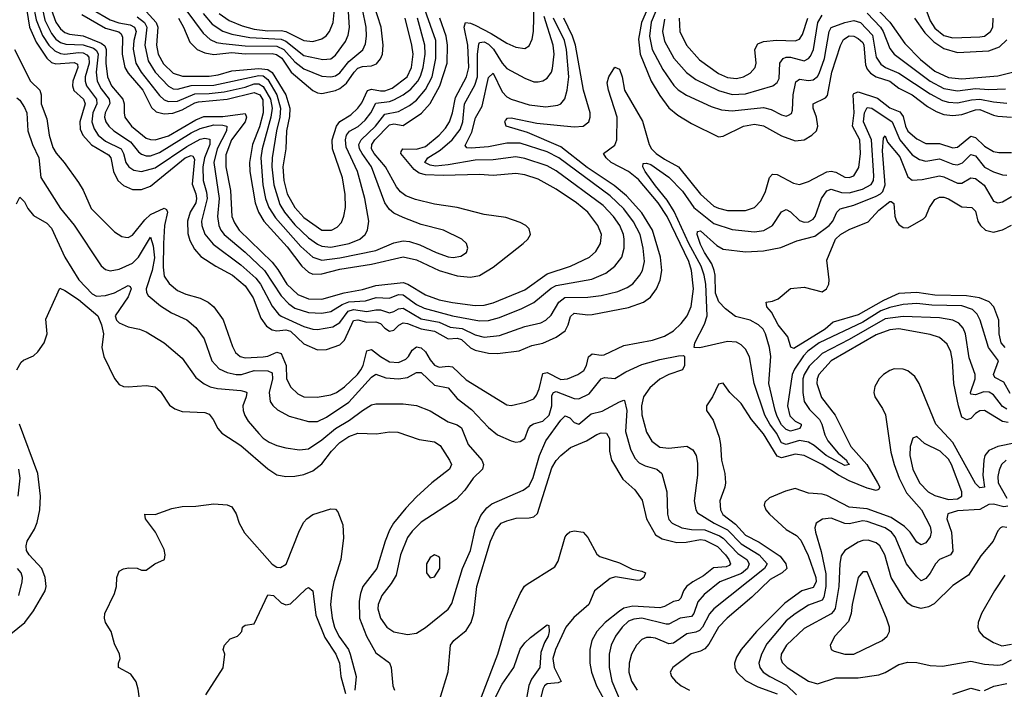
# Model space of a CAD drawing. Header units: inches. Extents: x 1173000 to 1307049, y 522583 to 678455.
# Tile 528 of 617: x 1212789 to 1217158, y 663114 to 666083. Entities that reach past the tile are written whole.
import ezdxf

# ---------------------------------------------------------------- set-up
doc = ezdxf.new("R2010")
doc.units = ezdxf.units.IN
doc.header["$MEASUREMENT"] = 0
doc.layers.add('B2616', color=7, linetype='Continuous')

msp = doc.modelspace()

# ---------------------------------------------------------------- linework, layer by layer
at = {"layer": 'B2616', "color": 5}
for points, elevation in [([(1212928.3, 666130), (1212950, 666071.5), (1212970, 666042.1), (1212990, 666025.8), (1213010, 666018.8), (1213070, 666010.5), (1213150, 665978.1), (1213166.9, 665966.9), (1213173, 665950), (1213171.8, 665890), (1213178, 665830), (1213195.8, 665790), (1213246.9, 665730), (1213252.9, 665710), (1213251.9, 665670), (1213256.2, 665650), (1213285.2, 665610), (1213350, 665557.9), (1213370, 665550.8), (1213390, 665550.4), (1213450, 665568.3), (1213570, 665638.9), (1213606.2, 665653.8), (1213690, 665653.1), (1213790, 665666.4), (1213795, 665650), (1213788.9, 665630), (1213728.7, 665550), (1213704.1, 665484.1), (1213704.4, 665430), (1213725, 665325), (1213730.4, 665210), (1213741.6, 665181.6), (1213762.8, 665150), (1213910, 665007.2), (1213935, 664975), (1213974.3, 664910), (1214023.9, 664863.9), (1214070, 664844.6), (1214130, 664843.2), (1214228.2, 664871.8), (1214310, 664886.8), (1214370, 664903.5), (1214490, 664918), (1214510.8, 664910.8), (1214590, 664862.3), (1214650, 664841.1), (1214710, 664828.5), (1214810, 664815.9), (1214850, 664817.7), (1214890, 664826.9), (1215030, 664885.5), (1215130, 664955.4), (1215233.5, 664990), (1215317.7, 665030), (1215345.1, 665054.9), (1215366.1, 665090), (1215370.5, 665130), (1215354, 665170), (1215309.6, 665229.6), (1215259.9, 665270), (1215170, 665331.6), (1215090, 665375.8), (1215030, 665394.5), (1214990, 665401.4), (1214890, 665392.4), (1214830, 665396.4), (1214668.7, 665391.3), (1214590, 665394.6), (1214562.3, 665402.3), (1214538.8, 665418.8), (1214480.3, 665490), (1214481.4, 665498.6), (1214489.5, 665510.5), (1214550, 665508.1), (1214590, 665520.4), (1214650.3, 665570), (1214678.7, 665601.3), (1214696.7, 665630), (1214710, 665669.2), (1214722.3, 665737.7), (1214771, 665830), (1214782.2, 665870), (1214778.2, 665970), (1214762.1, 666050), (1214766.9, 666070), (1214790, 666067.6), (1214810, 666057.9), (1214881.9, 666021.9), (1214950, 665978.6), (1214990, 665961.3), (1215030, 665955.4), (1215050, 665966.7), (1215063.6, 665996.4), (1215069.1, 666030.9), (1215074.1, 666210)], 1380), ([(1213526.7, 666126.7), (1213602.8, 666022.8), (1213634.4, 665994.4), (1213662.2, 665982.2), (1213690, 665976.7), (1213790, 665967.1), (1213930, 665965.3), (1213961.4, 665950), (1214010, 665895.4), (1214050, 665865), (1214130, 665832.3), (1214170, 665829.1), (1214190, 665834.2), (1214210, 665846.3), (1214250, 665897.9), (1214311.1, 665948.9), (1214324, 665976), (1214328.7, 666010), (1214326.2, 666050), (1214293.9, 666210)], 1540), ([(1213602.6, 666110), (1213643.5, 666063.5), (1213690, 666031.3), (1213730, 666018.8), (1213810, 666003.4), (1213950, 665996.5), (1213970, 665987.2), (1214050, 665924.3), (1214133.9, 665906.1), (1214170, 665908.6), (1214190, 665924.7), (1214234.6, 665985.4), (1214246.6, 666013.4), (1214252.6, 666047.4), (1214243, 666190)], 1560), ([(1212813, 666170), (1212832.2, 666050), (1212862.4, 665982.4), (1212910, 665912.3), (1212930, 665893.4), (1212950, 665886.2), (1213030, 665892.2), (1213045, 665885), (1213047, 665870), (1213025.3, 665810), (1213023.4, 665790), (1213029.1, 665769.1), (1213072.4, 665730), (1213079.9, 665710), (1213055.6, 665630), (1213057.4, 665597.4), (1213069, 665570), (1213107.6, 665527.6), (1213183.8, 665483.8), (1213193.9, 665470), (1213204.7, 665410), (1213225.1, 665370), (1213250, 665347.2), (1213290, 665329.6), (1213330, 665330.1), (1213370, 665345), (1213523.6, 665470), (1213550, 665481.2), (1213557.8, 665477.8), (1213564.1, 665464.1), (1213553.8, 665353.8), (1213571, 665310), (1213574.2, 665290), (1213570.3, 665270), (1213546.1, 665230), (1213533, 665190), (1213535.2, 665135.2), (1213544, 665104), (1213564.6, 665064.6), (1213593.2, 665033.2), (1213659.4, 664990), (1213733.6, 664950), (1213790, 664902.9), (1213825.2, 664850), (1213859.5, 664759.5), (1213884.6, 664724.6), (1213910, 664707.4), (1213930, 664703.9), (1213970, 664707.9), (1213990, 664701.3), (1214050, 664644.8), (1214110, 664619.3), (1214150, 664620.4), (1214210, 664641.5), (1214230, 664662.3), (1214270, 664748.3), (1214290, 664751.6), (1214330, 664741.6), (1214370, 664743.8), (1214390, 664735.8), (1214410, 664714.4), (1214430, 664701.5), (1214450, 664706.3), (1214472, 664728), (1214490, 664738.3), (1214510, 664735.6), (1214570, 664712.1), (1214630, 664702.4), (1214690, 664668.4), (1214730, 664670.3), (1214750, 664664.8), (1214790, 664627.4), (1214810, 664617), (1214870, 664603.8), (1214910, 664603.3), (1215005.4, 664614.6), (1215061.2, 664638.8), (1215110, 664649.1), (1215170, 664675), (1215210, 664702.9), (1215223.6, 664730), (1215233.5, 664766.5), (1215250, 664781.2), (1215310, 664774.1), (1215330, 664776.2), (1215490, 664806.9), (1215557.7, 664830), (1215587.6, 664852.4), (1215615.5, 664890), (1215631.7, 664928.3), (1215638.9, 664970), (1215632.9, 665030), (1215596.7, 665150), (1215550, 665226.6), (1215481.8, 665301.8), (1215427.5, 665347.5), (1215307.7, 665427.7), (1215190, 665518.8), (1215042.7, 665582.7), (1214948.5, 665610), (1214942, 665630), (1214944.4, 665635.6), (1214953.9, 665646.1), (1214970, 665647.1), (1215084.3, 665624.3), (1215250, 665606.9), (1215289.1, 665610.9), (1215314.1, 665630), (1215321.2, 665650), (1215320.9, 665670), (1215290.4, 665770.4), (1215255.2, 665970), (1215242.6, 666010), (1215203.8, 666090)], 1320), ([(1212849.3, 666150), (1212861.5, 666081.5), (1212890, 666011.8), (1212918.9, 665970), (1212944.8, 665944.8), (1212970, 665932.5), (1212990, 665929.8), (1213050, 665937.3), (1213070, 665935), (1213087.5, 665927.5), (1213096.2, 665916.2), (1213097.2, 665890), (1213080, 665830), (1213079.5, 665810), (1213085.1, 665790), (1213129.8, 665730), (1213131.7, 665710), (1213114.3, 665670), (1213109.5, 665630), (1213118.8, 665598.8), (1213137.6, 665570), (1213170, 665544.1), (1213239.4, 665510), (1213249.8, 665490), (1213259.5, 665450), (1213273.9, 665430), (1213295.8, 665415.8), (1213330, 665409.3), (1213390, 665426.3), (1213530, 665520.8), (1213590, 665553.2), (1213610, 665558), (1213633.2, 665553.2), (1213633.4, 665530), (1213609.8, 665470), (1213601.9, 665430), (1213603.4, 665370), (1213617.6, 665317.6), (1213620.4, 665290), (1213596.1, 665190), (1213597.9, 665170), (1213611.3, 665131.3), (1213646.9, 665086.9), (1213770, 664995.8), (1213836.9, 664936.9), (1213857.2, 664910), (1213910, 664812.4), (1213937.6, 664777.6), (1213950, 664767.9), (1214050, 664722.6), (1214090, 664710.1), (1214110, 664708.6), (1214178.4, 664721.6), (1214210, 664740.8), (1214246.2, 664790), (1214270, 664797.7), (1214330, 664788.4), (1214370, 664796.8), (1214390, 664795.8), (1214430, 664782.7), (1214450, 664788.3), (1214470, 664801.2), (1214490, 664803.5), (1214570, 664756.4), (1214650, 664741), (1214699.5, 664719.5), (1214753.1, 664713.1), (1214810, 664685.2), (1214850, 664675.7), (1214917.9, 664682.1), (1215030, 664722.5), (1215101.9, 664738.1), (1215124.1, 664750), (1215148, 664772), (1215181, 664830), (1215208.8, 664851.2), (1215310, 664852), (1215370, 664859.5), (1215442.8, 664877.2), (1215485.4, 664894.6), (1215510, 664911.6), (1215541.4, 664950), (1215552.3, 664970), (1215560.9, 665010), (1215556.2, 665070), (1215542, 665130), (1215513.5, 665186.5), (1215470, 665243.5), (1215410, 665302.4), (1215181.5, 665470), (1215130, 665497), (1215010, 665535.2), (1214950, 665534.8), (1214870, 665519.3), (1214792.9, 665512.9), (1214773.8, 665513.8), (1214765.4, 665525.4), (1214795.4, 665584.6), (1214812.2, 665647.8), (1214840.7, 665699.3), (1214870, 665826.7), (1214890, 665844.9), (1214930, 665763), (1214950, 665740.1), (1214970, 665730.6), (1215050, 665704.9), (1215123.7, 665696.3), (1215176.7, 665703.3), (1215190.8, 665710), (1215208.5, 665731.5), (1215219, 665770), (1215225.2, 665830), (1215215.6, 665950), (1215205.9, 665990), (1215157.6, 666090)], 1340), ([(1213108.9, 666130), (1213190, 666081.5), (1213228.6, 666068.6), (1213279.5, 666059.5), (1213298.1, 666050), (1213305.5, 666030), (1213295, 665990), (1213292.2, 665952.2), (1213304.1, 665890), (1213328, 665850), (1213410, 665746.8), (1213430, 665727.5), (1213450, 665720.2), (1213490, 665721.9), (1213566, 665754), (1213630, 665754.9), (1213696.7, 665763.3), (1213790, 665783.8), (1213830, 665797.7), (1213850, 665798.5), (1213870, 665786.4), (1213901.9, 665730), (1213908.9, 665690), (1213903.6, 665650), (1213864.3, 665510), (1213859, 665470), (1213867.6, 665350), (1213880.3, 665290), (1213895.3, 665250), (1213924, 665204), (1214036.9, 665076.9), (1214090, 665030.1), (1214130, 665017.2), (1214210, 665027.2), (1214370, 665058.7), (1214450, 665093.8), (1214490, 665102.3), (1214518.7, 665098.7), (1214564.2, 665084.2), (1214636.5, 665050), (1214690, 665031.4), (1214711.9, 665028.1), (1214746.4, 665033.6), (1214771, 665050), (1214778, 665070), (1214772.3, 665090), (1214751.2, 665110), (1214670, 665149.8), (1214570, 665174.7), (1214490, 665204.9), (1214450, 665224.5), (1214430, 665241.2), (1214410, 665270.8), (1214350, 665429.9), (1214308.1, 665490), (1214297.4, 665510), (1214293.8, 665530), (1214303.7, 665550), (1214368.6, 665610), (1214410, 665663.2), (1214470, 665676), (1214518.3, 665701.7), (1214550, 665725.5), (1214590, 665773.6), (1214619.8, 665830), (1214635.6, 665910), (1214635.1, 665990), (1214572.2, 666170)], 1440), ([(1213493.1, 666090), (1213516.2, 666050), (1213543.7, 665983.7), (1213576.1, 665950), (1213610, 665936.2), (1213650, 665928.5), (1213730, 665936.5), (1213790, 665930.9), (1213910, 665932.6), (1213928.7, 665928.7), (1213952.2, 665912.2), (1213993.2, 665850), (1214090, 665768.7), (1214110, 665758.1), (1214130, 665755.7), (1214190, 665769.1), (1214210, 665778.1), (1214239.5, 665800.5), (1214272.7, 665850), (1214290, 665867.3), (1214310, 665874.8), (1214350, 665877.9), (1214372.9, 665887.1), (1214390.8, 665909.2), (1214398.3, 665930), (1214401.5, 665970), (1214392.6, 666050), (1214361.2, 666150)], 1520), ([(1215596.9, 666183.1), (1215548.3, 666070), (1215535.7, 665995.7), (1215542.6, 665930), (1215590.6, 665810.6), (1215630, 665746.5), (1215670, 665692.3), (1215710, 665658.6), (1215770, 665621.8), (1215890, 665563.8), (1215910, 665566.5), (1216000.4, 665610), (1216050, 665619.3), (1216090, 665612.5), (1216170, 665567), (1216230, 665546.2), (1216270, 665550.7), (1216304.8, 665570), (1216325.2, 665590), (1216331.4, 665610), (1216325, 665650), (1216310.5, 665690), (1216309.9, 665710), (1216364.4, 665735.6), (1216373.3, 665746.7), (1216393.1, 665850), (1216431.6, 665968.4), (1216445.1, 665994.9), (1216470, 666011.2), (1216490, 666009.7), (1216510, 665999.3), (1216530, 665981), (1216534.7, 665970), (1216543, 665883), (1216550, 665863.3), (1216564.8, 665844.8), (1216589.3, 665829.3), (1216650, 665809.8), (1216690, 665779.6), (1216749.3, 665749.3), (1216817.4, 665697.4), (1216855.5, 665675.5), (1216890, 665662.6), (1216930, 665657.4), (1216970, 665662.3), (1217030, 665682.6), (1217050, 665684), (1217110, 665658.6), (1217130, 665654.6), (1217190, 665651.1)], 1320), ([(1215632.7, 666170), (1215591.9, 666071.9), (1215583.1, 666010), (1215595.1, 665950), (1215642.3, 665862.3), (1215691.5, 665791.5), (1215711, 665771), (1215747.3, 665747.3), (1215857.1, 665697.1), (1215902.6, 665682.6), (1215950, 665678.5), (1216090, 665692.8), (1216124.4, 665684.4), (1216170, 665660.4), (1216190, 665655.5), (1216201.3, 665658.7), (1216213.5, 665666.5), (1216218.9, 665681.1), (1216221.7, 665750), (1216233.5, 665806.5), (1216250, 665818.2), (1216290, 665812.3), (1216310, 665815.6), (1216329, 665831), (1216336.3, 665843.7), (1216359.7, 665910), (1216380.5, 666030), (1216390, 666048.1), (1216450, 666070.1), (1216490, 666079.4), (1216520.1, 666070), (1216573.8, 666013.8), (1216590, 665915.8), (1216610, 665885), (1216630.8, 665870.8), (1216690, 665845.9), (1216830, 665753.8), (1216884.5, 665724.5), (1216910, 665716.3), (1216950, 665713.5), (1217012.7, 665727.3), (1217050, 665730), (1217110, 665718.1), (1217170, 665713.1)], 1340), ([(1216575.4, 666150), (1216650, 666071.2), (1216716.5, 665976.5), (1216786.1, 665906.1), (1216850, 665854.8), (1216910, 665826.8), (1216970, 665820.4), (1217130, 665833.9), (1217270, 665869.2)], 1380), ([(1212889.7, 666130), (1212901.1, 666081.1), (1212930, 666021.9), (1212950, 665996.7), (1212970, 665981.5), (1212993.9, 665973.9), (1213070, 665971.5), (1213115.8, 665955.8), (1213130, 665946.2), (1213137.2, 665930), (1213129.1, 665850), (1213132.1, 665810), (1213150, 665775.4), (1213186.2, 665730), (1213189, 665711), (1213168.2, 665670), (1213165.8, 665650), (1213171.3, 665630), (1213184.8, 665610), (1213206.3, 665590), (1213280.7, 665540.7), (1213316.4, 665496.4), (1213330, 665485.9), (1213350, 665479.7), (1213370, 665479.6), (1213410, 665494.1), (1213550, 665580.6), (1213590, 665600.6), (1213650, 665616), (1213690, 665615.4), (1213708, 665610), (1213707.1, 665590), (1213665.6, 665510), (1213651.1, 665450), (1213673.9, 665290), (1213666.4, 665210), (1213672, 665170), (1213680.9, 665150), (1213696.9, 665130), (1213790, 665052.2), (1213875.8, 664970), (1213950, 664857.7), (1213982.8, 664822.8), (1214010, 664804.4), (1214070, 664783.9), (1214130, 664781.1), (1214170, 664789.1), (1214220.4, 664819.6), (1214250, 664832.1), (1214323.5, 664836.5), (1214370.4, 664850.4), (1214430, 664848.7), (1214470, 664864.9), (1214490, 664863.4), (1214550, 664819.9), (1214583.2, 664803.2), (1214710, 664769.8), (1214830, 664747.3), (1214870, 664748.9), (1214917.8, 664762.2), (1215017.6, 664802.4), (1215070, 664828.8), (1215147.8, 664892.2), (1215170, 664904.6), (1215328.2, 664931.8), (1215390, 664958.4), (1215429.9, 664990), (1215461.2, 665030), (1215470.8, 665069.2), (1215470.8, 665110), (1215468.2, 665130), (1215452.3, 665170), (1215423.4, 665210), (1215378.4, 665258.4), (1215170, 665412.4), (1215130, 665435.1), (1215030, 665467.6), (1214990, 665475.3), (1214890, 665460.6), (1214810, 665459.4), (1214690, 665438.7), (1214633.8, 665433.8), (1214610, 665437.1), (1214587.5, 665450), (1214600.2, 665470), (1214655.4, 665504.6), (1214708.1, 665550), (1214743.7, 665596.3), (1214755.1, 665630), (1214762.3, 665710), (1214808.2, 665791.8), (1214821.1, 665830), (1214820.2, 665930), (1214825.8, 665974.2), (1214830, 665981.6), (1214850, 665984.7), (1214870, 665974.6), (1214891.9, 665951.9), (1214930, 665890.1), (1214950, 665866.8), (1215030, 665822.8), (1215070, 665807.8), (1215090, 665807.1), (1215110, 665811.6), (1215130, 665823.8), (1215148.5, 665850), (1215154.1, 665865.9), (1215161.2, 665930), (1215156.1, 665970), (1215116.1, 666096.1)], 1360), ([(1213065.3, 666105.3), (1213170, 666045.4), (1213228.6, 666028.6), (1213239.4, 666019.4), (1213245.5, 666005.5), (1213243.4, 665930), (1213256.2, 665870), (1213270, 665845.3), (1213335.5, 665770), (1213373.2, 665693.2), (1213394.8, 665674.8), (1213430, 665665.4), (1213468.7, 665668.7), (1213510, 665682.8), (1213566.2, 665713.8), (1213581.9, 665718.1), (1213710.4, 665729.6), (1213830, 665760.2), (1213854.4, 665750), (1213868, 665728), (1213869.5, 665670), (1213853, 665607), (1213821.6, 665530), (1213809.3, 665450), (1213810.4, 665409.6), (1213834.1, 665270), (1213849.2, 665230), (1213872.6, 665190), (1213975.4, 665075.4), (1214040.4, 664990), (1214070, 664963.2), (1214090, 664954.7), (1214130, 664955.4), (1214210, 664976.3), (1214350, 664998.5), (1214490, 665030.7), (1214550, 665017.9), (1214650, 664971.1), (1214730, 664947), (1214790, 664941.6), (1214830, 664948.9), (1214890, 664984.7), (1215023.8, 665090), (1215043.5, 665110), (1215055.1, 665130), (1215050, 665154.7), (1215034.7, 665170), (1215010, 665183.5), (1214945.6, 665205.6), (1214850, 665218.6), (1214729.6, 665250), (1214630, 665264.4), (1214545.4, 665285.4), (1214501.8, 665301.8), (1214478.9, 665318.9), (1214460.9, 665340.9), (1214412.7, 665430), (1214361.4, 665490), (1214350.5, 665510), (1214351.7, 665530), (1214365.4, 665550), (1214430, 665616.3), (1214450, 665621), (1214490, 665614), (1214571.5, 665668.5), (1214610, 665711.1), (1214653.4, 665790), (1214685.8, 665890), (1214687.5, 665970), (1214680.8, 666010), (1214653.5, 666090)], 1420), ([(1213350, 666119.6), (1213394, 666070), (1213401.7, 666050), (1213395.9, 665970), (1213403.5, 665930), (1213426.9, 665886.9), (1213470, 665846.2), (1213512.1, 665832.1), (1213630, 665832.3), (1213670, 665838.1), (1213730, 665856.1), (1213850, 665866.9), (1213890, 665861.7), (1213908.7, 665848.7), (1213970.3, 665750), (1213987.4, 665690), (1213986, 665654), (1213972.5, 665590), (1213970.1, 665510.1), (1213957.2, 665430), (1213960.9, 665370), (1213975.3, 665310), (1214009.4, 665250), (1214050, 665205.5), (1214130, 665150.1), (1214173.3, 665150), (1214197.7, 665162.3), (1214216.6, 665183.4), (1214227.9, 665212.1), (1214234.6, 665250), (1214233.1, 665306.9), (1214221.9, 665381.9), (1214176.4, 665510), (1214176.2, 665550), (1214195.4, 665610), (1214210, 665631.3), (1214258.8, 665661.2), (1214290, 665690.1), (1214306.7, 665713.3), (1214331.9, 665768.1), (1214350, 665774.5), (1214390, 665766.6), (1214410, 665767.7), (1214441.2, 665778.8), (1214508, 665830), (1214527.3, 665870), (1214534.5, 665930), (1214529.6, 665970), (1214499.1, 666090)], 1480), ([(1213673.9, 666110), (1213718.9, 666078.9), (1213775.7, 666055.7), (1213830, 666039.9), (1213890, 666033.4), (1213950, 666034.2), (1213969.6, 666029.6), (1214050, 665990.7), (1214090, 665986.2), (1214130, 665998.3), (1214148.6, 666011.4), (1214163.1, 666030), (1214179.7, 666070), (1214185.3, 666130)], 1580), ([(1215650, 666084.4), (1215641.5, 666030), (1215650, 665987.5), (1215692.2, 665912.2), (1215748.4, 665848.4), (1215790, 665818), (1215890, 665768.1), (1215950, 665751.1), (1216010, 665754.3), (1216130.7, 665789.3), (1216150, 665804.1), (1216158.5, 665821.5), (1216162.7, 665890), (1216176.5, 665910), (1216190, 665916.5), (1216210, 665916.5), (1216270, 665900.3), (1216289.9, 665910.1), (1216298.5, 665921.5), (1216311.7, 665950), (1216330.7, 666070), (1216350, 666102.9)], 1360), ([(1216550, 666110.9), (1216608.2, 666050), (1216620.6, 666030), (1216650, 665955), (1216669.5, 665929.5), (1216830, 665810.3), (1216890, 665777.7), (1216950, 665766.8), (1217030, 665776.9), (1217090, 665773), (1217164, 665776)], 1360), ([(1216810.1, 666130), (1216830, 666077), (1216850, 666044.9), (1216890, 666012.2), (1216930, 666001.5), (1217050, 666006.5), (1217070, 666010.1), (1217097.6, 666030), (1217107, 666050), (1217109.4, 666090)], 1440), ([(1213310, 666095.5), (1213342.8, 666070), (1213353.3, 666050), (1213344.5, 665970), (1213359.5, 665899.5), (1213390.2, 665850.2), (1213450, 665787.8), (1213470, 665776.5), (1213490, 665774.3), (1213550, 665791.2), (1213650, 665793), (1213850, 665835.2), (1213870, 665833.5), (1213890, 665817.5), (1213930.6, 665750), (1213946.5, 665690), (1213943.2, 665650), (1213928, 665590), (1213909.2, 665470.8), (1213907.4, 665430), (1213916.1, 665350), (1213943.3, 665263.3), (1213963.4, 665230), (1214010, 665173.8), (1214070, 665116), (1214110, 665087.5), (1214130, 665079), (1214170, 665074.7), (1214250.8, 665090), (1214298.7, 665110), (1214322, 665130), (1214332.7, 665150), (1214337.6, 665190), (1214320.8, 665290), (1214288.5, 665410), (1214237.5, 665517.5), (1214234.3, 665550), (1214239.3, 665570), (1214252.1, 665587.9), (1214291.5, 665608.5), (1214322.7, 665637.3), (1214347.4, 665670), (1214370, 665712.5), (1214430, 665720.2), (1214450, 665727), (1214491.1, 665748.9), (1214524.8, 665775.2), (1214555.7, 665810), (1214567.8, 665832.2), (1214579.8, 665870), (1214587.9, 665930), (1214586.2, 665970), (1214553.7, 666090)], 1460), ([(1215715.8, 666090), (1215719, 666030), (1215747.5, 665970), (1215805.1, 665905.1), (1215890, 665843.9), (1215930, 665825.6), (1215970, 665821.8), (1216000.4, 665830), (1216030, 665845.1), (1216053.3, 665870), (1216057.5, 665890), (1216051.8, 665950), (1216064.4, 665975.6), (1216090, 665985.4), (1216147.6, 665992.4), (1216230, 665989.2), (1216250, 665996.1), (1216263.2, 666016.8), (1216286.9, 666090)], 1380), ([(1216759.9, 666090), (1216805, 666025), (1216844.9, 665984.9), (1216890, 665954.6), (1216950, 665936.5), (1217090, 665944.8), (1217137.1, 665962.9), (1217170, 665993.4)], 1420), ([(1212766, 665950), (1212836.3, 665810), (1212879.1, 665770), (1212884.9, 665750), (1212883.6, 665710), (1212910, 665643.8), (1212920.3, 665570), (1212936.7, 665516.7), (1212951.2, 665491.2), (1212987.1, 665450), (1213050, 665360.2), (1213070, 665327.1), (1213106.2, 665246.2), (1213210, 665142.7), (1213242.1, 665122.1), (1213257.8, 665117.8), (1213270, 665117.7), (1213290, 665127.6), (1213344.1, 665195.9), (1213370, 665219.2), (1213430, 665247.3), (1213440.9, 665240.9), (1213444.4, 665230), (1213431.9, 665170), (1213426.7, 665090), (1213425.1, 664985.1), (1213430, 664946.2), (1213452.8, 664912.8), (1213490, 664881.8), (1213525.7, 664865.7), (1213590, 664847.6), (1213624.7, 664830), (1213650.1, 664810), (1213692.5, 664752.5), (1213733.2, 664633.2), (1213747.3, 664607.3), (1213767.2, 664590), (1213790, 664583.6), (1213870, 664588), (1213890, 664590.9), (1213930, 664608.4), (1213950, 664603.1), (1213971.1, 664550), (1213973.7, 664490), (1213992.9, 664452.9), (1214023.9, 664423.9), (1214050, 664411.3), (1214108.5, 664408.5), (1214170, 664419.4), (1214195.4, 664430), (1214230, 664454.9), (1214287.9, 664510), (1214302.9, 664530), (1214312.8, 664550), (1214330, 664614), (1214350, 664620.8), (1214389.4, 664589.4), (1214430, 664565.7), (1214470, 664563.1), (1214502.3, 664577.7), (1214514.6, 664590), (1214530, 664617.7), (1214550, 664631.9), (1214570, 664627.2), (1214590, 664610.1), (1214610, 664574.1), (1214630, 664550.9), (1214650, 664542.4), (1214690, 664546.9), (1214710, 664543.6), (1214770, 664486.4), (1214950, 664374.8), (1214970, 664371.5), (1215033.8, 664386.2), (1215070, 664402.3), (1215082.6, 664417.4), (1215094.3, 664445.7), (1215110, 664513.3), (1215130, 664517.8), (1215190, 664487.7), (1215219.7, 664490), (1215265.1, 664510), (1215292.1, 664527.9), (1215303.6, 664550), (1215312.8, 664587.2), (1215330, 664600.8), (1215370, 664594.9), (1215382.8, 664597.2), (1215470, 664637.8), (1215597.6, 664662.4), (1215650, 664678.8), (1215690, 664703.3), (1215723.9, 664736.1), (1215750.4, 664770), (1215768.6, 664811.4), (1215779.8, 664890), (1215770.7, 664970), (1215757.9, 665010), (1215662.2, 665210), (1215622.7, 665270), (1215534.3, 665374.3), (1215490, 665409), (1215413.9, 665450), (1215390.8, 665470), (1215380.2, 665490), (1215430, 665526.3), (1215439.5, 665550), (1215440.5, 665650), (1215402.2, 665770), (1215396.6, 665803.4), (1215402.7, 665830), (1215430, 665872.4), (1215450, 665863.6), (1215462.7, 665830), (1215472.2, 665770), (1215552.9, 665632.9), (1215582.8, 665530), (1215593.1, 665510), (1215613.3, 665490), (1215650, 665464.8), (1215712.2, 665430), (1215810, 665308.4), (1215870, 665255.9), (1215890, 665246.5), (1215930, 665237.2), (1216010, 665237), (1216049.4, 665250.6), (1216079, 665281), (1216098.8, 665321.2), (1216117, 665383), (1216130, 665398.2), (1216150, 665396.6), (1216222.7, 665357.3), (1216250, 665351.4), (1216290, 665365.5), (1216370, 665408.4), (1216390, 665411), (1216410, 665405.9), (1216450, 665384.6), (1216470, 665382.7), (1216491.1, 665390), (1216512.7, 665427.3), (1216520.7, 665490), (1216517.6, 665550), (1216485.1, 665610), (1216492, 665670), (1216487.9, 665750), (1216490, 665755.1), (1216510, 665762.7), (1216595.3, 665735.3), (1216650, 665691.2), (1216694.6, 665674.6), (1216710, 665653.5), (1216719.1, 665610), (1216730, 665588.2), (1216770, 665553.9), (1216810, 665533.3), (1216870, 665533.8), (1216930, 665514.4), (1216950, 665517.1), (1217010, 665565.8), (1217030, 665560.6), (1217070, 665522.3), (1217110, 665498), (1217133.5, 665493.5), (1217190, 665494.1)], 1280), ([(1212776.2, 665736.2), (1212790, 665725.2), (1212810, 665693.4), (1212820.1, 665670), (1212825.5, 665590), (1212845.1, 665530), (1212873.3, 665470), (1212882.8, 665382.8), (1212970, 665245.8), (1213030, 665171.1), (1213150.8, 664990.8), (1213170, 664974.4), (1213190, 664969.4), (1213230, 664976.2), (1213290, 665003.9), (1213315.9, 665030), (1213370, 665118.9), (1213380.6, 665080.6), (1213387.1, 665027.1), (1213377, 664970), (1213349.7, 664890), (1213352.4, 664872.4), (1213359.8, 664859.8), (1213413.6, 664813.6), (1213463.3, 664783.3), (1213530, 664751.6), (1213570, 664718), (1213608.1, 664668.1), (1213642, 664570), (1213674.4, 664534.4), (1213710, 664518.2), (1213750, 664509.7), (1213772.8, 664510), (1213830, 664526.6), (1213890, 664525.8), (1213910, 664516.9), (1213910.9, 664490), (1213895.9, 664430), (1213899.8, 664390), (1213911.9, 664371.9), (1213933, 664353), (1213984.2, 664324.2), (1214070, 664301.7), (1214110, 664301.1), (1214150, 664319.9), (1214250, 664386.2), (1214350, 664498.3), (1214370, 664510.8), (1214414.2, 664494.2), (1214470, 664490.5), (1214510, 664496.6), (1214550, 664518.1), (1214570, 664517.8), (1214630, 664461.7), (1214690.4, 664450.4), (1214730, 664403), (1214794.6, 664354.6), (1214870, 664275), (1214910, 664241.8), (1214970, 664215.2), (1214990, 664210.2), (1215010, 664212.3), (1215030, 664225.3), (1215046.2, 664270), (1215057.1, 664282.9), (1215069.1, 664290.9), (1215110, 664302.3), (1215138.4, 664330), (1215150.7, 664370), (1215150, 664416.4), (1215158, 664430), (1215170, 664433.5), (1215250, 664402.7), (1215270, 664401.5), (1215316.7, 664423.3), (1215370, 664490.8), (1215383.5, 664496.5), (1215430, 664492.2), (1215478.7, 664521.3), (1215550, 664554.1), (1215630, 664576.6), (1215712.3, 664592.3), (1215734.3, 664594.3), (1215739.1, 664590), (1215738.8, 664550), (1215730.1, 664529.9), (1215670, 664509.2), (1215630, 664489.3), (1215585.6, 664450), (1215556.8, 664410), (1215548.8, 664370), (1215550, 664331.3), (1215570, 664254.6), (1215594.7, 664214.7), (1215630, 664187.8), (1215670, 664183.1), (1215750, 664191.6), (1215775.7, 664175.7), (1215791.1, 664151.1), (1215796.5, 664116.5), (1215797.1, 664062.9), (1215781.5, 663950), (1215788.7, 663910), (1215797, 663897), (1215871, 663850), (1215930, 663820.5), (1215990, 663758.9), (1216070, 663710.4), (1216105.3, 663670), (1216094.5, 663650), (1215869.8, 663470.2), (1215850, 663448.7), (1215818.3, 663390), (1215805.1, 663374.9), (1215790, 663367.2), (1215750, 663359.5), (1215690, 663318), (1215670, 663315), (1215610, 663340.4), (1215590, 663344.3), (1215570, 663343.6), (1215550, 663335), (1215525.9, 663310), (1215504.4, 663270), (1215493.3, 663230), (1215492.2, 663190), (1215503.3, 663150), (1215529.4, 663109.4)], 1260), ([(1217170, 664355.3), (1217150, 664367.1), (1217110, 664419.9), (1217091.4, 664431.4), (1217067.7, 664432.3), (1217030, 664419.6), (1217010, 664422.9), (1217008.7, 664430), (1217028.4, 664490), (1217029.2, 664510), (1217003, 664583), (1216986.4, 664690), (1216975.5, 664715.5), (1216957.1, 664737.1), (1216930.3, 664750.3), (1216870, 664760.1), (1216710, 664766.1), (1216630, 664756.5), (1216470, 664664.2), (1216350, 664602.6), (1216292.9, 664547.1), (1216270.1, 664510), (1216264.2, 664490), (1216263.9, 664430), (1216270.1, 664390), (1216293.9, 664353.9), (1216338.7, 664310), (1216348.7, 664290), (1216361.4, 664241.4), (1216375.1, 664215.1), (1216420.4, 664160.4), (1216458.1, 664130), (1216460.6, 664120.6), (1216471.9, 664110), (1216450, 664106.4), (1216368.2, 664150), (1216315, 664195), (1216290, 664210.2), (1216250, 664217.6), (1216190, 664199), (1216170, 664206.4), (1216147.9, 664250), (1216117.7, 664290), (1216095.3, 664330), (1216047.8, 664470), (1216027.3, 664587.3), (1216010, 664622.5), (1215990, 664641.6), (1215970, 664652.5), (1215930, 664656.2), (1215807.5, 664627.5), (1215782.7, 664630), (1215784.8, 664650), (1215827.9, 664732.1), (1215839.7, 664770), (1215833.1, 664910), (1215827, 664950), (1215813.2, 664990), (1215758.8, 665090), (1215692.9, 665232.9), (1215662.2, 665282.2), (1215610, 665346.1), (1215565.3, 665410), (1215554.1, 665430), (1215555.3, 665444.7), (1215570, 665447.1), (1215590, 665440.1), (1215670, 665384.4), (1215730, 665323.1), (1215781.1, 665250), (1215870, 665178.6), (1215950, 665152.7), (1216050, 665141.4), (1216091.3, 665148.7), (1216130, 665169.5), (1216170, 665230.2), (1216190, 665240.8), (1216210, 665230.7), (1216250, 665191.8), (1216270, 665185.4), (1216290, 665186.2), (1216310, 665198.6), (1216318.5, 665210), (1216346.5, 665290), (1216370, 665323.9), (1216390, 665331.8), (1216436.2, 665316.2), (1216470, 665314.7), (1216529.2, 665330.8), (1216567.6, 665352.4), (1216577.8, 665370), (1216579.9, 665390), (1216568.6, 665550), (1216533.2, 665630), (1216538.3, 665670), (1216550, 665693.3), (1216570.4, 665690.4), (1216660.1, 665630), (1216694.7, 665550), (1216750, 665484), (1216782.2, 665462.2), (1216810, 665455.2), (1216870, 665465.6), (1216930, 665441.8), (1216950, 665439.5), (1216972.2, 665447.8), (1217010, 665485.1), (1217030, 665479.5), (1217070, 665429.3), (1217110, 665407.9), (1217150, 665394.5), (1217170, 665393)], 1260), ([(1217185, 664424.9), (1217155.6, 664475.6), (1217115.7, 664495.7), (1217109.9, 664510), (1217132.3, 664570), (1217088.1, 664630), (1217050.8, 664750.8), (1217037.3, 664777.3), (1217017.2, 664797.2), (1216970, 664813.5), (1216836.5, 664816.5), (1216770, 664824.8), (1216710, 664820.5), (1216650, 664806.9), (1216610, 664792.2), (1216530, 664741.1), (1216336.1, 664650), (1216286.4, 664613.6), (1216267, 664593), (1216226.7, 664533.3), (1216216.9, 664510), (1216195.9, 664370), (1216206.8, 664326.8), (1216230, 664303.3), (1216257.2, 664290), (1216256.3, 664283.7), (1216250.3, 664270), (1216210, 664258.4), (1216190, 664265.9), (1216170, 664286.2), (1216150, 664323.7), (1216142.2, 664350), (1216112.9, 664470), (1216121.8, 664590), (1216116.6, 664630), (1216098.3, 664690), (1216087.6, 664710), (1216067.8, 664730), (1216030, 664751), (1215966.1, 664766.1), (1215920.6, 664800.6), (1215891.9, 664831.9), (1215877.3, 664870), (1215875.7, 664950), (1215871, 664971), (1215860.3, 665000.3), (1215827.9, 665050), (1215810, 665086.6), (1215795.8, 665130), (1215796.5, 665143.5), (1215810, 665146.7), (1215881.9, 665081.9), (1215910, 665065.8), (1216010, 665053.8), (1216090, 665058.4), (1216167, 665073), (1216237.4, 665102.6), (1216317.7, 665122.3), (1216381.2, 665170), (1216397.9, 665190), (1216415.8, 665230), (1216430, 665244.2), (1216490, 665260.4), (1216590, 665299.8), (1216609.4, 665310.6), (1216618.6, 665321.4), (1216630.2, 665350), (1216618.4, 665501.6), (1216622.3, 665557.7), (1216630, 665567), (1216640.2, 665540.2), (1216695.2, 665475.2), (1216730, 665385.6), (1216750, 665370.8), (1216794.4, 665374.4), (1216870, 665391), (1216890, 665386.6), (1216950, 665358.5), (1216970, 665358.3), (1217010, 665381.4), (1217030, 665379.1), (1217069.1, 665349.1), (1217110, 665278), (1217130, 665270.1), (1217150, 665275.8), (1217190, 665298.8)], 1240), ([(1212774.5, 665265.5), (1212790, 665296.5), (1212810, 665275.6), (1212825.3, 665245.3), (1212850, 665214), (1212910, 665180.2), (1212930, 665158.2), (1212989.2, 665030), (1213052, 664930), (1213110, 664867.4), (1213130, 664857.2), (1213170, 664859.3), (1213210, 664872.3), (1213270, 664904.3), (1213279.7, 664899.7), (1213284.3, 664890), (1213270, 664854.3), (1213212.9, 664770), (1213219.3, 664750), (1213230, 664738.2), (1213270, 664720.7), (1213320.7, 664710), (1213350, 664698.8), (1213430, 664649.3), (1213510, 664582.6), (1213570, 664496.5), (1213608.1, 664468.1), (1213634.8, 664454.8), (1213666.8, 664446.8), (1213770, 664438.8), (1213793.2, 664433.2), (1213796.5, 664430), (1213794.5, 664410), (1213779.9, 664370), (1213780.4, 664350), (1213788.3, 664328.3), (1213803.1, 664303.1), (1213850, 664248.5), (1213870, 664227.4), (1213896.1, 664210), (1213930, 664194.2), (1213970, 664183.8), (1214030, 664176.1), (1214070, 664180.7), (1214130, 664219.4), (1214190.4, 664269.6), (1214253.2, 664306.8), (1214310, 664349.6), (1214350, 664374.8), (1214370, 664380.1), (1214490, 664378.9), (1214550, 664371.4), (1214610, 664348.8), (1214690, 664299.4), (1214730, 664286.8), (1214750, 664272.5), (1214779.7, 664199.7), (1214839.8, 664130), (1214847.2, 664110), (1214842.2, 664090), (1214802, 664050), (1214763.8, 663996.2), (1214725.3, 663954.7), (1214570, 663855.4), (1214530, 663814.5), (1214510, 663786.4), (1214478.2, 663710), (1214459.8, 663620.2), (1214437.6, 663582.4), (1214395.5, 663530), (1214379.8, 663490), (1214378.8, 663470), (1214390, 663428.9), (1214418.5, 663390), (1214450, 663369.2), (1214510, 663357.6), (1214550, 663362.3), (1214590, 663387.9), (1214690.8, 663469.2), (1214706.3, 663493.7), (1214753.7, 663650), (1214789.4, 663730), (1214811.4, 663830), (1214835.7, 663884.3), (1214861.8, 663918.2), (1214884.1, 663935.9), (1215023, 663997), (1215050, 664016.3), (1215067.8, 664052.2), (1215095.5, 664150), (1215124, 664216), (1215190, 664306.5), (1215210, 664326.2), (1215230, 664317.1), (1215250, 664296.1), (1215270, 664290.1), (1215325.3, 664334.7), (1215373.1, 664346.9), (1215450, 664388.5), (1215470, 664396), (1215473.6, 664393.6), (1215483.6, 664350), (1215476.9, 664256.9), (1215498.8, 664178.8), (1215519.3, 664139.3), (1215538.1, 664118.1), (1215564.2, 664104.2), (1215616, 664090), (1215638.5, 664070), (1215660.8, 663990), (1215664, 663890), (1215670, 663867.2), (1215684.3, 663850), (1215727.9, 663830), (1215770, 663821.9), (1215830, 663820.5), (1215894.1, 663794.1), (1215910, 663784.1), (1215976.3, 663716.3), (1216015.3, 663690), (1216026.3, 663670), (1216018.4, 663650), (1215992.5, 663627.5), (1215895.7, 663590), (1215826.5, 663533.5), (1215798.4, 663501.6), (1215780.5, 663450), (1215770, 663437.2), (1215720.2, 663430), (1215670, 663403.1), (1215657.9, 663402.1), (1215550, 663429.3), (1215514.5, 663425.5), (1215490, 663415.6), (1215461.9, 663390), (1215432.6, 663350), (1215413.5, 663310), (1215404.4, 663270), (1215404.5, 663210), (1215416.6, 663150), (1215474.2, 663014.1)], 1240), ([(1217161.5, 664630), (1217143.8, 664650), (1217134.8, 664690), (1217133.7, 664750), (1217112, 664810), (1217091.7, 664831.7), (1217048.9, 664848.9), (1216990, 664858.1), (1216850, 664861.9), (1216770, 664873.4), (1216690, 664869), (1216622.3, 664837.7), (1216510, 664773.6), (1216398.4, 664741.6), (1216363.6, 664710), (1216224.4, 664624.4), (1216211.3, 664631.3), (1216197.1, 664677.1), (1216154.4, 664730), (1216125.6, 664785.6), (1216104.2, 664810), (1216102, 664830), (1216130, 664834.9), (1216154.5, 664845.5), (1216210, 664891.4), (1216270, 664896.5), (1216350, 664876.4), (1216369.4, 664890), (1216379.7, 664910), (1216381.1, 664930), (1216370, 665016), (1216409.9, 665110), (1216431.9, 665130), (1216470, 665152.8), (1216554, 665186), (1216601.3, 665238.7), (1216650, 665277), (1216656.9, 665276.9), (1216667.8, 665267.8), (1216672, 665212), (1216680.5, 665190), (1216690, 665175.3), (1216710, 665161.4), (1216730, 665160.2), (1216799.8, 665200.2), (1216810, 665210.3), (1216826.6, 665250), (1216850, 665284.8), (1216870, 665296), (1216890, 665295.8), (1216910, 665288.9), (1216970, 665252.4), (1217014.3, 665250), (1217030, 665233.1), (1217041.3, 665190), (1217052.5, 665170), (1217075.5, 665150), (1217110, 665141), (1217150, 665150.6), (1217190, 665171.3)], 1220), ([(1212776.3, 664530), (1212796, 664564), (1212806.6, 664573.4), (1212850, 664592.4), (1212870, 664610.5), (1212896.9, 664650), (1212911.2, 664690), (1212904.9, 664755.1), (1212967.8, 664892.2), (1212990, 664882.6), (1213050, 664842.7), (1213136.1, 664770), (1213152, 664730), (1213161.1, 664690), (1213153.5, 664630), (1213162.7, 664590), (1213210, 664492), (1213230, 664464.8), (1213250, 664456.1), (1213270, 664454.4), (1213350, 664461.2), (1213390, 664454.9), (1213414.4, 664434.4), (1213453.9, 664373.9), (1213476.8, 664356.8), (1213510, 664345.5), (1213610, 664340.9), (1213630, 664333.5), (1213648.2, 664310), (1213667.9, 664270), (1213685.5, 664250), (1213770, 664195.1), (1213890, 664091.5), (1213930, 664065.4), (1213970, 664057.6), (1214010, 664058.4), (1214050, 664066.8), (1214090, 664081.9), (1214130, 664113.4), (1214173.1, 664170), (1214210, 664208.4), (1214250, 664235.2), (1214290, 664249.6), (1214372.8, 664247.2), (1214430, 664255.1), (1214466.6, 664253.4), (1214562.1, 664222.1), (1214630, 664210.9), (1214654.5, 664194.5), (1214696.6, 664130), (1214705, 664110), (1214696.3, 664090), (1214617.8, 664030), (1214550, 663967.8), (1214502.4, 663917.6), (1214448.2, 663850), (1214430, 663818.9), (1214410.5, 663770), (1214373.5, 663650), (1214311.4, 663570), (1214300.7, 663539.3), (1214295.3, 663504.7), (1214297.1, 663430), (1214328.3, 663350), (1214370, 663276.1), (1214430.6, 663230.6), (1214437.6, 663210), (1214445.4, 663130), (1214452.4, 663110)], 1220), ([(1217176.1, 664296.1), (1217150, 664300.8), (1217070, 664349.9), (1217050, 664348.9), (1217030, 664337), (1217010, 664314.4), (1216991.5, 664308.6), (1216970, 664320.4), (1216954.9, 664370), (1216934.9, 664470), (1216929.1, 664570), (1216921.7, 664610), (1216904.1, 664644.1), (1216870, 664674), (1216830, 664687), (1216690, 664711.3), (1216650, 664706.9), (1216590, 664685.2), (1216390.1, 664570), (1216335.9, 664510), (1216327.7, 664490), (1216327, 664470), (1216347.3, 664407.3), (1216407.8, 664330), (1216476.5, 664190), (1216548.6, 664110), (1216596.2, 664030), (1216605.7, 664010), (1216600, 664000), (1216590, 663995.4), (1216550, 664006.3), (1216470, 664038.2), (1216422.7, 664062.8), (1216350.5, 664110.5), (1216270, 664150.7), (1216230, 664157.1), (1216170, 664139.9), (1216150, 664147.9), (1216090, 664246.1), (1216036, 664310), (1215990, 664380.6), (1215939.8, 664430), (1215910.9, 664470.9), (1215890, 664467.3), (1215863.2, 664410), (1215836.9, 664370), (1215836.9, 664350), (1215866.4, 664306.4), (1215892.3, 664232.3), (1215899.4, 664199.4), (1215903.8, 664130), (1215918.7, 664070), (1215921.4, 664030), (1215917.9, 664010), (1215895.4, 663950), (1215898.7, 663910), (1215909.4, 663889.4), (1215965.8, 663845.8), (1216010, 663797.9), (1216070, 663765.9), (1216164, 663704), (1216189, 663670), (1216192.6, 663650), (1216172.1, 663630), (1216118.9, 663601.1), (1216037.8, 663522.2), (1215928.7, 663430), (1215890, 663389.3), (1215846.5, 663313.5), (1215830, 663293), (1215810, 663282.5), (1215768.8, 663271.2), (1215687.7, 663210), (1215675.5, 663190), (1215680.7, 663170), (1215699.7, 663150), (1215724.9, 663130), (1215762, 663110)], 1280), ([(1217296.1, 664223.9), (1217129.8, 664190.2), (1217090, 664173.2), (1217072.3, 664150), (1217067.5, 664130), (1217063.4, 664063.4), (1217070, 664009.8), (1217050, 664007.4), (1217030, 664026.5), (1216930, 664208.5), (1216854.7, 664290), (1216779.9, 664470), (1216761.2, 664501.2), (1216730, 664525.7), (1216710, 664532.9), (1216670, 664534), (1216650, 664527.1), (1216621.8, 664510), (1216602.4, 664490), (1216583.5, 664456.5), (1216579.2, 664430), (1216583.5, 664410), (1216618.5, 664358.5), (1216631, 664331), (1216655.1, 664164.9), (1216669, 664110), (1216692.2, 664050), (1216724.8, 663984.8), (1216791.2, 663910), (1216830, 663836.1), (1216833.3, 663810), (1216829.5, 663790), (1216810, 663763.2), (1216790, 663754.4), (1216770, 663765.8), (1216741.1, 663810), (1216716.1, 663836.1), (1216655.8, 663875.8), (1216550, 663913.9), (1216470, 663921.6), (1216370, 663973.1), (1216350, 663978.8), (1216290, 663983.9), (1216230, 664003.6), (1216187.2, 663992.8), (1216116.7, 663963.3), (1216095.8, 663944.2), (1216092.6, 663930), (1216100.2, 663910), (1216116.3, 663890), (1216190, 663822.3), (1216235.5, 663795.5), (1216254.8, 663774.8), (1216287.6, 663707.6), (1216321.7, 663610), (1216322.9, 663590), (1216310, 663565), (1216259.8, 663550), (1216183.9, 663496.1), (1216058.9, 663370), (1215990.1, 663290), (1215970, 663256.8), (1215960.8, 663230), (1215962.1, 663210), (1215971.2, 663190), (1216010, 663153.5), (1216065, 663125), (1216150, 663093.2)], 1320), ([(1212655.6, 663284.4), (1212811.2, 663410), (1212850, 663461.1), (1212901.6, 663550), (1212906.7, 663570), (1212902.6, 663610), (1212887.7, 663650), (1212830.5, 663710), (1212818.8, 663730), (1212817, 663750), (1212821.6, 663770), (1212855.4, 663824.6), (1212867.1, 663852.9), (1212878.6, 663910), (1212881.1, 663970), (1212868.8, 664070), (1212788.3, 664290)], 1220), ([(1214653.4, 663070), (1214690, 663190.7), (1214701.2, 663310), (1214715.9, 663330), (1214770, 663374.7), (1214792.1, 663410), (1214803.9, 663450), (1214818.1, 663570), (1214877.8, 663770), (1214900.2, 663819.7), (1214926, 663850), (1214950, 663861.2), (1214992.1, 663872.1), (1215050, 663874), (1215070, 663879.1), (1215086.5, 663893.5), (1215150, 664095.2), (1215170, 664128.1), (1215190, 664150.1), (1215233.8, 664186.2), (1215304.3, 664215.7), (1215350, 664243.9), (1215370, 664251.4), (1215392.9, 664250), (1215406.4, 664226.4), (1215406.2, 664170), (1215415.1, 664130), (1215466, 664046), (1215518.9, 663998.9), (1215551.7, 663951.7), (1215571, 663870), (1215610, 663798.1), (1215640.6, 663780.6), (1215705.2, 663765.2), (1215746.7, 663766.7), (1215810, 663778), (1215830, 663775.3), (1215886.3, 663746.3), (1215921.7, 663710), (1215935.8, 663690), (1215943.1, 663670), (1215936.9, 663663.1), (1215923.5, 663656.5), (1215867.9, 663652.1), (1215822.7, 663617.3), (1215775.8, 663590), (1215747.7, 663570), (1215734, 663550), (1215722.5, 663517.5), (1215712.4, 663507.6), (1215690, 663503.1), (1215650, 663480.9), (1215630, 663475.3), (1215510, 663482.7), (1215470, 663472.9), (1215450, 663460.1), (1215387.2, 663410), (1215350.6, 663370), (1215327.4, 663330), (1215318.5, 663290), (1215319.4, 663230), (1215326.7, 663190), (1215348.4, 663130), (1215381.4, 663070)], 1220), ([(1212782.5, 663970), (1212791.2, 664050), (1212785.2, 664090)], 1240), ([(1217166.9, 664130), (1217145.9, 664110), (1217134.9, 664085.1), (1217130, 664057.2), (1217130.8, 664030), (1217170, 663960.9)], 1340), ([(1213330, 663006.3), (1213315.2, 663115.2), (1213306.4, 663146.4), (1213281.7, 663181.7), (1213227.8, 663210), (1213226.9, 663230), (1213235.6, 663250), (1213231.8, 663270), (1213210, 663315.3), (1213195.1, 663370), (1213169.6, 663410), (1213165.1, 663430), (1213167, 663450), (1213210, 663538), (1213218.7, 663570), (1213220.5, 663610), (1213230, 663637.3), (1213250, 663648), (1213272.5, 663652.5), (1213310, 663650.5), (1213330, 663642), (1213350, 663642), (1213388.7, 663670), (1213431.8, 663690), (1213434, 663710), (1213430, 663734), (1213391.3, 663810), (1213347.8, 663870), (1213344, 663890), (1213390, 663888.5), (1213464.8, 663915.2), (1213510, 663924.9), (1213570, 663926), (1213650, 663936), (1213710, 663932), (1213730, 663923.1), (1213750, 663892.4), (1213762.3, 663850), (1213786.9, 663806.9), (1213908.7, 663668.7), (1213930, 663655.5), (1213946.4, 663653.6), (1213970.8, 663669.2), (1214030, 663817.6), (1214050, 663855.4), (1214063.4, 663870), (1214090, 663889.2), (1214170, 663913.4), (1214190, 663913), (1214201.1, 663901.1), (1214222.8, 663842.8), (1214225.3, 663785.3), (1214214.7, 663690), (1214182.7, 663590), (1214173.6, 663546.4), (1214168.4, 663490), (1214175.4, 663430), (1214186.7, 663390), (1214204.8, 663350), (1214247.5, 663290), (1214255.9, 663270), (1214281.9, 663170), (1214276.2, 663110)], 1180), ([(1217174.4, 663925.6), (1217156.5, 663923.5), (1217110, 663934.7), (1217090, 663932.6), (1217050, 663910.5), (1216950, 663904.7), (1216908.2, 663891.8), (1216902.8, 663870), (1216923.4, 663810), (1216930, 663726), (1216919, 663710), (1216870, 663689.9), (1216852.4, 663670), (1216830, 663629.2), (1216810, 663605.7), (1216790, 663594.8), (1216770, 663612), (1216725, 663670), (1216674.5, 663790), (1216657, 663810), (1216630, 663829.5), (1216550, 663858.2), (1216530, 663860.1), (1216470, 663848.1), (1216450, 663849.4), (1216390, 663871.9), (1216351.9, 663868.1), (1216322.7, 663850), (1216318.2, 663830), (1216321, 663810), (1216345, 663725), (1216366, 663626), (1216365.9, 663570), (1216357.6, 663522.4), (1216350, 663508.7), (1216290, 663486.5), (1216230, 663448.7), (1216190, 663417), (1216104.7, 663315.3), (1216080.3, 663270), (1216069.5, 663230), (1216073.5, 663210), (1216087.6, 663190), (1216117.6, 663170), (1216192.4, 663132.4), (1216236.3, 663090)], 1340), ([(1217170, 663831), (1217150, 663834.3), (1217141.1, 663830), (1217130, 663816.9), (1217109.2, 663770.8), (1217053.9, 663706.1), (1216999.4, 663620.6), (1216930, 663574.5), (1216846.6, 663493.4), (1216821.2, 663478.8), (1216790, 663472.6), (1216750, 663482.2), (1216730, 663496.2), (1216710, 663521.8), (1216656.6, 663610), (1216628.5, 663710), (1216606, 663750), (1216590, 663763.8), (1216554.6, 663774.6), (1216530, 663773.5), (1216510, 663766.6), (1216451, 663730), (1216434.7, 663705.3), (1216428.1, 663671.9), (1216424.4, 663570), (1216407.4, 663472.6), (1216400.1, 663459.9), (1216390, 663448.7), (1216270, 663383.2), (1216191.3, 663310), (1216168.2, 663270), (1216166.4, 663250), (1216172.7, 663232.7), (1216195.1, 663210), (1216290, 663149.6), (1216330, 663138.4), (1216410, 663164.6), (1216510, 663165.2), (1216601.7, 663178.3), (1216630, 663188.7), (1216690, 663224.2), (1216730, 663234.2), (1216770, 663233.1), (1216830, 663220.1), (1216883.8, 663216.2), (1217010, 663238.3), (1217070, 663225.7), (1217130, 663220.8), (1217150, 663224), (1217190, 663244.3)], 1360), ([(1214818.6, 663030), (1214910.2, 663269.8), (1214952.8, 663410), (1215010, 663538.3), (1215029.4, 663570.6), (1215040.5, 663579.5), (1215163.3, 663656.7), (1215178, 663682), (1215209, 663790), (1215218.2, 663801.8), (1215230, 663811.6), (1215250, 663815.8), (1215290, 663811.3), (1215310, 663787.6), (1215350, 663713.4), (1215363.4, 663703.4), (1215450, 663675.3), (1215506.6, 663646.6), (1215550, 663638.3), (1215565.5, 663630), (1215559, 663610), (1215542.7, 663597.3), (1215530, 663596), (1215432.9, 663612.9), (1215410, 663605.4), (1215339.1, 663550), (1215315.3, 663490), (1215247.7, 663432.3), (1215213.2, 663390), (1215166.5, 663290), (1215154.4, 663250), (1215161.2, 663210), (1215191.3, 663148.7), (1215177.9, 663142.1), (1215130, 663137.5), (1215118, 663130), (1215110, 663114.7), (1215090.1, 663030)], 1180), ([(1212785.3, 663530), (1212799.9, 663590), (1212801.1, 663610), (1212794.9, 663630), (1212779.6, 663650)], 1240), ([(1217160.6, 663619.4), (1217114.6, 663550), (1217056.5, 663450), (1217042.2, 663410), (1217040.7, 663390), (1217046.5, 663370), (1217064.4, 663350), (1217110, 663321), (1217147, 663307), (1217190, 663314.3)], 1380), ([(1213615.1, 663090), (1213691.4, 663208.6), (1213699.5, 663270), (1213692, 663290), (1213698, 663310), (1213722.3, 663337.8), (1213755.3, 663350), (1213762.7, 663357.3), (1213775.3, 663370), (1213778, 663390), (1213790, 663398), (1213830, 663404.7), (1213890, 663533), (1213914.8, 663530), (1213950, 663497.3), (1213970, 663487.7), (1213990, 663493), (1214060.3, 663559.7), (1214070, 663564.6), (1214090, 663550.3), (1214102.7, 663442.7), (1214143.5, 663343.5), (1214192.2, 663270), (1214207.6, 663230), (1214214.4, 663170), (1214234.9, 663094.9)], 1160), ([(1214890, 663058), (1214930, 663137.1), (1214981.1, 663210), (1215010, 663292.2), (1215030, 663320.4), (1215055.7, 663344.3), (1215130, 663400.4), (1215136.9, 663396.9), (1215138.9, 663370), (1215133.9, 663350), (1215118.1, 663321.9), (1215102.3, 663277.6), (1215097, 663210), (1215060.5, 663159.5), (1215048.6, 663131.4), (1215026.3, 663010)], 1160), ([(1217070, 663108.4), (1217111.9, 663128.1), (1217170, 663140.3)], 1340), ([(1216930, 663092.6), (1217010, 663118.5), (1217050, 663107.9)], 1340)]:
    msp.add_lwpolyline(points, dxfattribs=dict(at, elevation=elevation))
for points, elevation in [([(1216770, 664234.5), (1216752, 664228), (1216740.1, 664190), (1216738.7, 664150), (1216751.9, 664090), (1216781.6, 664030), (1216819.8, 663990), (1216850, 663972.7), (1216910, 663955.9), (1216950, 663958), (1216969.7, 663970), (1216970.4, 663990), (1216923.9, 664110), (1216910, 664134.9), (1216873.4, 664170), (1216804, 664204)], 1340), ([(1214630, 663709.6), (1214610, 663697.6), (1214594.9, 663670), (1214594.4, 663630), (1214610, 663608.5), (1214630, 663612.7), (1214653.5, 663650), (1214653.3, 663693.3), (1214650, 663700.9)], 1260), ([(1216530, 663635.3), (1216510, 663609.6), (1216483.6, 663490), (1216479.1, 663450), (1216466.2, 663413.8), (1216406.4, 663350), (1216384.9, 663310), (1216390.3, 663290.3), (1216403.4, 663283.4), (1216450, 663269.4), (1216490, 663269.3), (1216616, 663330), (1216637.8, 663350), (1216648.9, 663370), (1216649, 663390), (1216635.9, 663430), (1216550, 663634)], 1380)]:
    msp.add_lwpolyline(points, close=True, dxfattribs=dict(at, elevation=elevation))

doc.saveas('drawing.dxf')
